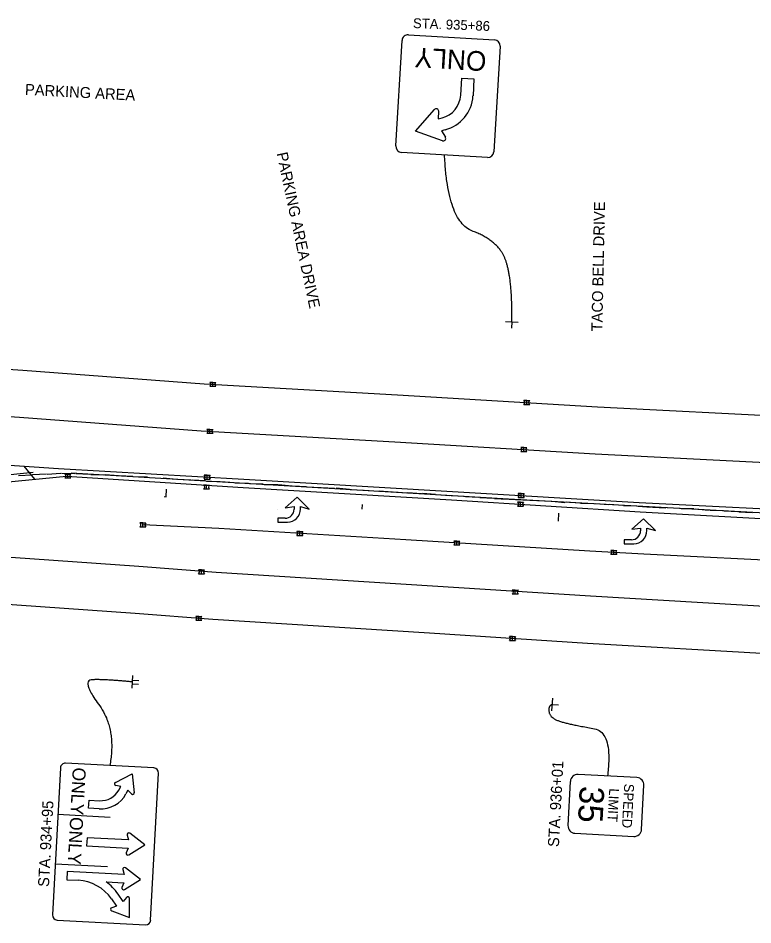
# Model space of a CAD drawing. Extents: x 1847379 to 1850904, y 217032 to 220169.
# Drawn here: x 1847601.7 to 1847788.6, y 218813.2 to 219044 of the extents above; entities that cross this region are included whole.
import ezdxf

# ---------------------------------------------------------------- set-up
doc = ezdxf.new("R2010")
doc.units = 0
for name, color, linetype in [('GE_X_Alignment_100_Stations', 7, 'Continuous'), ('PM_P_Cells', 7, 'Continuous'), ('PM_P_Channelizing_Line', 7, 'Continuous'), ('PM_P_CL_Double_Solid', 7, 'Continuous'), ('PM_P_Edge_Line', 7, 'Continuous'), ('PM_P_Lane_Line', 7, 'Continuous'), ('PM_P_Transverse_Line', 7, 'Continuous'), ('RD_X_Bumper_Block', 7, 'Continuous'), ('SN_X_Public', 7, 'Continuous'), ('SN_X_Text', 7, 'Continuous')]:
    doc.layers.add(name, color=color, linetype=linetype)

msp = doc.modelspace()

# ---------------------------------------------------------------- linework, layer by layer
at = {"layer": 'GE_X_Alignment_100_Stations'}
for p, q in [((1847639.31, 218922.15), (1847639.43, 218924.15)), ((1847689.21, 218919.02), (1847689.28, 218920.22)), ((1847739.12, 218916), (1847739.23, 218918))]:
    msp.add_line(p, q, dxfattribs=at)
at = {"layer": 'PM_P_Cells'}
for p, q in [((1847651.19, 218951.31), (1847650.42, 218951.31)), ((1847650.42, 218951.31), (1847651.19, 218951.31)), ((1847651.19, 218951.31), (1847651.96, 218951.31)), ((1847651.19, 218950.33), (1847651.19, 218951.31)), ((1847650.42, 218950.33), (1847651.19, 218950.33)), ((1847650.42, 218950.33), (1847651.19, 218950.33)), ((1847651.19, 218950.33), (1847651.96, 218950.33)), ((1847731.06, 218946.66), (1847730.29, 218946.66)), ((1847730.29, 218946.66), (1847731.06, 218946.66)), ((1847731.06, 218946.66), (1847731.83, 218946.66)), ((1847731.06, 218945.68), (1847731.06, 218946.66)), ((1847730.29, 218945.68), (1847731.06, 218945.68)), ((1847730.29, 218945.68), (1847731.06, 218945.68)), ((1847731.06, 218945.68), (1847731.83, 218945.68)), ((1847650.47, 218939.33), (1847649.7, 218939.33)), ((1847649.7, 218939.33), (1847650.47, 218939.33)), ((1847650.47, 218939.33), (1847651.25, 218939.33)), ((1847650.47, 218938.35), (1847650.47, 218939.33)), ((1847649.7, 218938.35), (1847650.47, 218938.35)), ((1847649.7, 218938.35), (1847650.47, 218938.35)), ((1847650.47, 218938.35), (1847651.25, 218938.35)), ((1847730.34, 218934.68), (1847729.57, 218934.68)), ((1847729.57, 218934.68), (1847730.34, 218934.68)), ((1847730.34, 218934.68), (1847731.11, 218934.68)), ((1847730.34, 218933.71), (1847730.34, 218934.68)), ((1847729.57, 218933.71), (1847730.34, 218933.71)), ((1847729.57, 218933.71), (1847730.34, 218933.71)), ((1847730.34, 218933.71), (1847731.11, 218933.71)), ((1847605.49, 218928.34), (1847547.23, 218922.25)), ((1847614.33, 218927.97), (1847613.56, 218927.97)), ((1847613.56, 218927.97), (1847614.33, 218927.97)), ((1847614.33, 218927.97), (1847615.1, 218927.97)), ((1847614.33, 218926.99), (1847614.33, 218927.97)), ((1847649.77, 218927.66), (1847649, 218927.66)), ((1847649, 218927.66), (1847649.77, 218927.66)), ((1847649.77, 218927.66), (1847650.54, 218927.66)), ((1847649.77, 218926.69), (1847649.77, 218927.66)), ((1847613.56, 218926.99), (1847614.33, 218926.99)), ((1847613.56, 218926.99), (1847614.33, 218926.99)), ((1847614.33, 218926.99), (1847615.1, 218926.99)), ((1847649, 218926.69), (1847649.77, 218926.69)), ((1847649, 218926.69), (1847649.77, 218926.69)), ((1847649.77, 218926.69), (1847650.54, 218926.69)), ((1847649.62, 218925.15), (1847648.85, 218925.15)), ((1847648.85, 218925.15), (1847649.62, 218925.15)), ((1847648.85, 218924.17), (1847649.62, 218924.17)), ((1847648.85, 218924.17), (1847649.62, 218924.17)), ((1847649.62, 218925.15), (1847650.39, 218925.15)), ((1847649.62, 218924.17), (1847649.62, 218925.15)), ((1847649.62, 218924.17), (1847650.39, 218924.17)), ((1847729.64, 218922.98), (1847728.87, 218922.98)), ((1847728.87, 218922.98), (1847729.64, 218922.98)), ((1847729.64, 218922.98), (1847730.41, 218922.98)), ((1847729.64, 218922.01), (1847729.64, 218922.98)), ((1847672.67, 218922.04), (1847669.63, 218919.37)), ((1847675.71, 218919.04), (1847672.67, 218922.04)), ((1847729.5, 218920.77), (1847728.73, 218920.77)), ((1847728.73, 218920.77), (1847729.5, 218920.77)), ((1847728.87, 218922.01), (1847729.64, 218922.01)), ((1847728.87, 218922.01), (1847729.64, 218922.01)), ((1847729.5, 218920.77), (1847730.27, 218920.77)), ((1847729.5, 218919.8), (1847729.5, 218920.77)), ((1847729.64, 218922.01), (1847730.41, 218922.01)), ((1847667.71, 218919.04), (1847667.71, 218919.04)), ((1847669.63, 218919.37), (1847671.87, 218919.71)), ((1847671.87, 218919.71), (1847671.87, 218919)), ((1847673.47, 218919.04), (1847673.47, 218919.71)), ((1847673.47, 218919.71), (1847675.71, 218919.04)), ((1847675.71, 218919.04), (1847675.71, 218919.04)), ((1847728.73, 218919.8), (1847729.5, 218919.8)), ((1847728.73, 218919.8), (1847729.5, 218919.8)), ((1847729.5, 218919.8), (1847730.27, 218919.8)), ((1847669.58, 218916.71), (1847667.71, 218916.71)), ((1847667.71, 218916.71), (1847667.71, 218915.71)), ((1847760.81, 218916.55), (1847757.77, 218913.89)), ((1847763.85, 218913.55), (1847760.81, 218916.55)), ((1847633.42, 218915.53), (1847632.65, 218915.53)), ((1847632.65, 218915.53), (1847633.42, 218915.53)), ((1847632.65, 218914.55), (1847633.42, 218914.55)), ((1847632.65, 218914.55), (1847633.42, 218914.55)), ((1847633.42, 218915.53), (1847634.19, 218915.53)), ((1847633.42, 218914.55), (1847633.42, 218915.53)), ((1847633.42, 218914.55), (1847634.19, 218914.55)), ((1847667.71, 218915.71), (1847670.19, 218915.71)), ((1847757.77, 218913.89), (1847760.01, 218914.22)), ((1847760.01, 218914.22), (1847760.01, 218913.52)), ((1847761.61, 218913.55), (1847761.61, 218914.22)), ((1847761.61, 218914.22), (1847763.85, 218913.55)), ((1847673.36, 218913.32), (1847672.59, 218913.32)), ((1847672.59, 218913.32), (1847673.36, 218913.32)), ((1847672.59, 218912.34), (1847673.36, 218912.34)), ((1847672.59, 218912.34), (1847673.36, 218912.34)), ((1847673.36, 218913.32), (1847674.13, 218913.32)), ((1847673.36, 218912.34), (1847673.36, 218913.32)), ((1847673.36, 218912.34), (1847674.13, 218912.34)), ((1847755.85, 218913.55), (1847755.85, 218913.55)), ((1847763.85, 218913.55), (1847763.85, 218913.55)), ((1847713.28, 218910.89), (1847712.51, 218910.89)), ((1847712.51, 218910.89), (1847713.28, 218910.89)), ((1847712.51, 218909.92), (1847713.28, 218909.92)), ((1847712.51, 218909.92), (1847713.28, 218909.92)), ((1847713.28, 218910.89), (1847714.05, 218910.89)), ((1847713.28, 218909.92), (1847713.28, 218910.89)), ((1847713.28, 218909.92), (1847714.05, 218909.92)), ((1847757.72, 218911.22), (1847755.85, 218911.22)), ((1847755.85, 218911.22), (1847755.85, 218910.22)), ((1847755.85, 218910.22), (1847758.33, 218910.22)), ((1847753.21, 218908.5), (1847752.44, 218908.5)), ((1847752.44, 218908.5), (1847753.21, 218908.5)), ((1847752.44, 218907.53), (1847753.21, 218907.53)), ((1847752.44, 218907.53), (1847753.21, 218907.53)), ((1847753.21, 218908.5), (1847753.98, 218908.5)), ((1847753.21, 218907.53), (1847753.21, 218908.5)), ((1847753.21, 218907.53), (1847753.98, 218907.53)), ((1847648.33, 218903.58), (1847647.56, 218903.58)), ((1847647.56, 218903.58), (1847648.33, 218903.58)), ((1847647.56, 218902.6), (1847648.33, 218902.6)), ((1847647.56, 218902.6), (1847648.33, 218902.6)), ((1847648.33, 218903.58), (1847649.1, 218903.58)), ((1847648.33, 218902.6), (1847648.33, 218903.58)), ((1847648.33, 218902.6), (1847649.1, 218902.6)), ((1847728.16, 218898.44), (1847727.39, 218898.44)), ((1847727.39, 218898.44), (1847728.16, 218898.44)), ((1847728.16, 218898.44), (1847728.93, 218898.44)), ((1847728.16, 218897.46), (1847728.16, 218898.44)), ((1847727.39, 218897.46), (1847728.16, 218897.46)), ((1847727.39, 218897.46), (1847728.16, 218897.46)), ((1847728.16, 218897.46), (1847728.93, 218897.46)), ((1847647.61, 218891.71), (1847646.84, 218891.71)), ((1847646.84, 218891.71), (1847647.61, 218891.71)), ((1847646.84, 218890.73), (1847647.61, 218890.73)), ((1847646.84, 218890.73), (1847647.61, 218890.73)), ((1847647.61, 218891.71), (1847648.38, 218891.71)), ((1847647.61, 218890.73), (1847647.61, 218891.71)), ((1847647.61, 218890.73), (1847648.38, 218890.73)), ((1847727.45, 218886.58), (1847726.68, 218886.58)), ((1847726.68, 218886.58), (1847727.45, 218886.58)), ((1847727.45, 218886.58), (1847728.22, 218886.58)), ((1847727.45, 218885.6), (1847727.45, 218886.58)), ((1847726.68, 218885.6), (1847727.45, 218885.6)), ((1847726.68, 218885.6), (1847727.45, 218885.6)), ((1847727.45, 218885.6), (1847728.22, 218885.6))]:
    msp.add_line(p, q, dxfattribs=at)
msp.add_lwpolyline([(1847966.24, 218909.06), (1847864.82, 218914.02), (1847726.41, 218921.61), (1847615.2, 218928.22)], dxfattribs=at)
for centre, radius, start, end in [((1847650.12, 218950.82), 0.576, 301.9738, 58.0262), ((1847650.12, 218950.82), 0.576, 301.9738, 58.0262), ((1847652.27, 218950.82), 0.576, 121.9738, 238.0262), ((1847729.98, 218946.17), 0.576, 301.9738, 58.0262), ((1847729.98, 218946.17), 0.576, 301.9738, 58.0262), ((1847732.13, 218946.17), 0.576, 121.9738, 238.0262), ((1847649.4, 218938.84), 0.576, 301.9738, 58.0262), ((1847649.4, 218938.84), 0.576, 301.9738, 58.0262), ((1847651.55, 218938.84), 0.576, 121.9738, 238.0262), ((1847729.26, 218934.19), 0.576, 301.9738, 58.0262), ((1847729.26, 218934.19), 0.576, 301.9738, 58.0262), ((1847731.41, 218934.19), 0.576, 121.9738, 238.0262), ((1847613.26, 218927.48), 0.576, 301.9738, 58.0262), ((1847613.26, 218927.48), 0.576, 301.9738, 58.0262), ((1847615.41, 218927.48), 0.576, 121.9738, 238.0262), ((1847648.7, 218927.17), 0.576, 301.9738, 58.0262), ((1847648.7, 218927.17), 0.576, 301.9738, 58.0262), ((1847650.85, 218927.17), 0.576, 121.9738, 238.0262), ((1847648.55, 218924.66), 0.576, 301.9738, 58.0262), ((1847648.55, 218924.66), 0.576, 301.9738, 58.0262), ((1847650.7, 218924.66), 0.576, 121.9738, 238.0262), ((1847728.56, 218922.5), 0.576, 301.9738, 58.0262), ((1847728.56, 218922.5), 0.576, 301.9738, 58.0262), ((1847730.71, 218922.5), 0.576, 121.9738, 238.0262), ((1847728.43, 218920.29), 0.576, 301.9738, 58.0262), ((1847728.43, 218920.29), 0.576, 301.9738, 58.0262), ((1847730.58, 218920.29), 0.576, 121.9738, 238.0262), ((1847669.58, 218919), 2.3, 270, 360), ((1847670.19, 218918.99), 3.28, 270, 0.9085), ((1847632.34, 218915.04), 0.576, 301.9738, 58.0262), ((1847632.34, 218915.04), 0.576, 301.9738, 58.0262), ((1847634.49, 218915.04), 0.576, 121.9738, 238.0262), ((1847672.28, 218912.83), 0.576, 301.9738, 58.0262), ((1847672.28, 218912.83), 0.576, 301.9738, 58.0262), ((1847674.43, 218912.83), 0.576, 121.9738, 238.0262), ((1847757.72, 218913.52), 2.3, 270, 360), ((1847758.33, 218913.5), 3.28, 270, 0.9085), ((1847712.21, 218910.41), 0.576, 301.9738, 58.0262), ((1847712.21, 218910.41), 0.576, 301.9738, 58.0262), ((1847714.36, 218910.41), 0.576, 121.9738, 238.0262), ((1847752.14, 218908.01), 0.576, 301.9738, 58.0262), ((1847752.14, 218908.01), 0.576, 301.9738, 58.0262), ((1847754.29, 218908.01), 0.576, 121.9738, 238.0262), ((1847647.25, 218903.09), 0.576, 301.9738, 58.0262), ((1847647.25, 218903.09), 0.576, 301.9738, 58.0262), ((1847649.4, 218903.09), 0.576, 121.9738, 238.0262), ((1847727.09, 218897.95), 0.576, 301.9738, 58.0262), ((1847727.09, 218897.95), 0.576, 301.9738, 58.0262), ((1847729.24, 218897.95), 0.576, 121.9738, 238.0262), ((1847646.54, 218891.22), 0.576, 301.9738, 58.0262), ((1847646.54, 218891.22), 0.576, 301.9738, 58.0262), ((1847648.69, 218891.22), 0.576, 121.9738, 238.0262), ((1847726.37, 218886.09), 0.576, 301.9738, 58.0262), ((1847726.37, 218886.09), 0.576, 301.9738, 58.0262), ((1847728.52, 218886.09), 0.576, 121.9738, 238.0262)]:
    msp.add_arc(centre, radius, start, end, dxfattribs=at)
at = {"layer": 'PM_P_Channelizing_Line'}
msp.add_lwpolyline([(1847964.79, 218896.53), (1847913.83, 218899.57), (1847868.37, 218901.85), (1847801.67, 218905.51), (1847760.88, 218907.57), (1847747.13, 218908.37), (1847700.27, 218911.19), (1847652.77, 218914.09), (1847633.42, 218915.04)], dxfattribs=at)
at = {"layer": 'PM_P_CL_Double_Solid'}
for points in [[(1847490, 218937.41), (1847521.99, 218935.72), (1847549.87, 218933.62), (1847611.92, 218929.38), (1847659.1, 218926.63), (1847712.21, 218923.52), (1847759.64, 218920.72), (1847810.63, 218918.2), (1847858.38, 218915.68), (1847905.32, 218913.72), (1847953.04, 218910.96), (1847965.57, 218910.45)], [(1847489.25, 218926.47), (1847521.5, 218924.19), (1847547.23, 218922.25), (1847572.89, 218923.43), (1847613.93, 218927.4), (1847658.9, 218924.58), (1847711.95, 218921.4), (1847759.89, 218918.36), (1847810.62, 218915.58), (1847858.37, 218912.98), (1847905.65, 218910.62), (1847953.25, 218908.34), (1847965.4, 218907.5)]]:
    msp.add_lwpolyline(points, dxfattribs=at)
at = {"layer": 'PM_P_Edge_Line'}
for points in [[(1847552.47, 218957.76), (1847602.87, 218954.43), (1847648.99, 218950.94), (1847698.22, 218948.16), (1847749.1, 218945.08), (1847799.04, 218942.57), (1847847.68, 218940.46), (1847895.74, 218937.94), (1847929.69, 218936.33), (1847972.19, 218934.13)], [(1847963.46, 218872.86), (1847915.07, 218875.36), (1847912.14, 218875.67), (1847866.67, 218878.08), (1847793.75, 218882.07), (1847746.55, 218884.86), (1847706.33, 218887.44), (1847651.18, 218890.91), (1847631.45, 218892.5), (1847577.19, 218896.26), (1847520.38, 218900.5), (1847487.61, 218902.76)]]:
    msp.add_lwpolyline(points, dxfattribs=at)
at = {"layer": 'PM_P_Lane_Line'}
for points in [[(1847490.83, 218949.44), (1847551.31, 218945.81), (1847602.03, 218942.46), (1847648.2, 218938.97), (1847697.52, 218936.18), (1847748.44, 218933.1), (1847798.48, 218930.58), (1847847.11, 218928.48), (1847895.15, 218925.96), (1847929.1, 218924.34), (1847971.57, 218922.14)], [(1847964.08, 218884.84), (1847916.01, 218887.33), (1847913.09, 218887.64), (1847867.32, 218890.07), (1847794.43, 218894.05), (1847747.29, 218896.84), (1847707.09, 218899.42), (1847652.04, 218902.88), (1847632.34, 218904.47), (1847578.05, 218908.23), (1847521.24, 218912.47), (1847488.44, 218914.73)]]:
    msp.add_lwpolyline(points, dxfattribs=at)
at = {"layer": 'PM_P_Transverse_Line'}
msp.add_line((1847605.92, 218926.62), (1847603.17, 218929.98), dxfattribs=at)
at = {"layer": 'RD_X_Bumper_Block'}
for points in [[(1847605.22, 218927.69), (1847601.77, 218927.48)], [(1847608.86, 218927.9), (1847605.33, 218927.79)], [(1847612.55, 218928.09), (1847609.08, 218927.89)], [(1847616.1, 218928.04), (1847612.66, 218928.12)], [(1847619.91, 218927.84), (1847616.34, 218928.04)], [(1847623.47, 218927.72), (1847620.2, 218927.8)], [(1847627.21, 218927.55), (1847623.83, 218927.77)], [(1847630.85, 218927.34), (1847627.39, 218927.47)], [(1847634.56, 218927.19), (1847631.1, 218927.29)], [(1847634.84, 218927.11), (1847634.85, 218927.16)], [(1847641.93, 218926.6), (1847638.55, 218926.88)], [(1847645.63, 218926.39), (1847642.21, 218926.59)], [(1847649.24, 218926.21), (1847645.99, 218926.41)], [(1847652.99, 218926.02), (1847649.62, 218926.06)], [(1847656.6, 218925.76), (1847653.25, 218925.94)], [(1847660.3, 218925.58), (1847656.87, 218925.64)], [(1847663.99, 218925.36), (1847660.54, 218925.51)], [(1847667.71, 218925.18), (1847664.29, 218925.23)], [(1847671.29, 218924.86), (1847667.91, 218925.19)], [(1847675.05, 218924.68), (1847671.53, 218924.88)], [(1847678.64, 218924.42), (1847675.18, 218924.66)], [(1847682.19, 218924.26), (1847678.84, 218924.47)], [(1847685.96, 218924.02), (1847682.57, 218924.41)], [(1847689.53, 218923.78), (1847686.15, 218923.95)], [(1847693.34, 218923.56), (1847689.8, 218923.8)], [(1847696.91, 218923.33), (1847693.55, 218923.59)], [(1847700.56, 218923.12), (1847697.28, 218923.33)], [(1847704.27, 218922.89), (1847700.83, 218923.21)], [(1847707.86, 218922.72), (1847704.53, 218923.02)], [(1847711.54, 218922.45), (1847708.15, 218922.63)], [(1847715.11, 218922.22), (1847711.83, 218922.42)], [(1847718.84, 218921.99), (1847715.5, 218922.13)], [(1847722.61, 218921.76), (1847719.16, 218921.91)], [(1847726.18, 218921.46), (1847722.86, 218921.68)], [(1847729.89, 218921.3), (1847726.5, 218921.51)], [(1847733.57, 218921.12), (1847730.18, 218921.34)], [(1847737.35, 218920.98), (1847733.77, 218921.17)], [(1847740.8, 218920.63), (1847737.44, 218920.96)], [(1847744.46, 218920.51), (1847741.1, 218920.82)], [(1847748.18, 218920.36), (1847744.73, 218920.46)], [(1847751.97, 218920.14), (1847748.45, 218920.37)], [(1847755.49, 218919.93), (1847752.11, 218920.17)], [(1847759.02, 218919.76), (1847755.69, 218919.86)], [(1847762.73, 218919.45), (1847759.38, 218919.74)], [(1847766.46, 218919.28), (1847763.03, 218919.47)], [(1847770.14, 218919.21), (1847766.79, 218919.35)], [(1847773.6, 218919.08), (1847770.38, 218919.11)], [(1847777.35, 218918.72), (1847774.01, 218919.01)], [(1847781.14, 218918.57), (1847777.68, 218918.68)], [(1847784.81, 218918.37), (1847781.32, 218918.54)], [(1847788.39, 218918.1), (1847785.05, 218918.25)]]:
    msp.add_lwpolyline(points, dxfattribs=at)
at = {"layer": 'SN_X_Public'}
for p, q in [((1847714.28, 219024.4), (1847714.54, 219028.77)), ((1847714.54, 219028.77), (1847717.65, 219028.59)), ((1847717.65, 219028.59), (1847717.4, 219024.22)), ((1847702.78, 219015.27), (1847707.57, 219020.75)), ((1847708.66, 219020.31), (1847708.56, 219018.38)), ((1847708.56, 219018.38), (1847709.52, 219018.63)), ((1847709.62, 219012.79), (1847702.78, 219015.27)), ((1847710.31, 219015.6), (1847709.35, 219015.35)), ((1847709.35, 219015.35), (1847710.37, 219013.71)), ((1847725.7, 218966.83), (1847728.89, 218966.59)), ((1847727.3, 218966.71), (1847727.17, 218965.11)), ((1847638.79, 218922.23), (1847639.31, 218922.2)), ((1847638.79, 218922.23), (1847639.31, 218922.2)), ((1847630.67, 218873.46), (1847630.86, 218876.65)), ((1847630.74, 218874.57), (1847632.33, 218874.48)), ((1847630.77, 218875.05), (1847630.77, 218875.05)), ((1847630.79, 218875.53), (1847632.39, 218875.44)), ((1847737.45, 218867.71), (1847737.69, 218870.9)), ((1847737.57, 218869.31), (1847739.16, 218869.19)), ((1847626.4, 218849.47), (1847630.71, 218851.66)), ((1847630.71, 218851.66), (1847631.21, 218846.85)), ((1847627.77, 218848.44), (1847626.51, 218848.69)), ((1847627.27, 218847.52), (1847627.77, 218848.44)), ((1847629.6, 218847.45), (1847629.1, 218846.52)), ((1847630.5, 218846.52), (1847629.6, 218847.45)), ((1847619.6, 218842.87), (1847619.71, 218844.95)), ((1847619.71, 218844.95), (1847622.41, 218844.8)), ((1847622.3, 218842.72), (1847619.6, 218842.87)), ((1847625.11, 218840.54), (1847611.79, 218841.25)), ((1847619.2, 218835.38), (1847619.08, 218833.3)), ((1847629.74, 218834.81), (1847619.2, 218835.38)), ((1847629.42, 218836.06), (1847629.74, 218834.81)), ((1847633.91, 218833.55), (1847630.08, 218836.5)), ((1847619.08, 218833.3), (1847629.63, 218832.73)), ((1847629.79, 218831.03), (1847633.91, 218833.55)), ((1847629.63, 218832.73), (1847629.18, 218831.53)), ((1847624.43, 218827.95), (1847611.12, 218828.67)), ((1847614.14, 218826.78), (1847614.03, 218824.7)), ((1847628.64, 218826.01), (1847614.14, 218826.78)), ((1847628.32, 218827.26), (1847628.64, 218826.01)), ((1847632.81, 218824.74), (1847628.98, 218827.69)), ((1847614.03, 218824.7), (1847616.94, 218824.55)), ((1847624.03, 218824.17), (1847628.53, 218823.93)), ((1847628.53, 218823.93), (1847628.08, 218822.72)), ((1847628.69, 218822.22), (1847632.81, 218824.74)), ((1847625.41, 218819.84), (1847626.72, 218817.96)), ((1847628.43, 218819.15), (1847627.12, 218821.03)), ((1847629.22, 218820.17), (1847628.43, 218819.15)), ((1847630, 218815.08), (1847629.96, 218819.92)), ((1847625.47, 218816.78), (1847630, 218815.08)), ((1847626.72, 218817.96), (1847625.49, 218817.57))]:
    msp.add_line(p, q, dxfattribs=at)
for points in [[(1847697.76, 219011.5), (1847699.34, 219038.33)], [(1847700.99, 219039.79), (1847722.83, 219038.51)], [(1847724.3, 219036.86), (1847722.72, 219010.03)], [(1847721.07, 219008.56), (1847699.23, 219009.85)], [(1847636.21, 218853.14), (1847613.75, 218854.35)], [(1847612.43, 218853.16), (1847610.42, 218815.72)], [(1847635.38, 218814.38), (1847637.39, 218851.82)], [(1847759.11, 218850.7), (1847744.13, 218851.5)], [(1847742.16, 218849.73), (1847741.55, 218838.49)], [(1847760.28, 218837.49), (1847760.88, 218848.72)], [(1847743.33, 218836.52), (1847758.31, 218835.72)], [(1847611.6, 218814.4), (1847634.07, 218813.2)]]:
    msp.add_lwpolyline(points, dxfattribs=at)
for centre, radius, start, end in [((1847700.9, 219038.24), 1.56, 86.6284, 176.6284), ((1847722.74, 219036.95), 1.56, 356.6284, 86.6284), ((1847707.93, 219024.78), 6.35, 284.4897, 356.6284), ((1847707.93, 219024.78), 9.48, 284.4859, 356.6284), ((1847708.04, 219020.34), 0.625, 357.1024, 138.8741), ((1847709.83, 219013.38), 0.625, 250.0631, 31.8348), ((1847699.32, 219011.41), 1.56, 176.6284, 266.6284), ((1847721.16, 219010.12), 1.56, 266.6284, 356.6284), ((1847613.68, 218853.1), 1.25, 86.9284, 176.9284), ((1847636.15, 218851.89), 1.25, 356.9284, 86.9284), ((1847744.03, 218849.63), 1.87, 86.9284, 176.9284), ((1847626.59, 218849.1), 0.417, 116.9294, 258.8075), ((1847759.01, 218848.82), 1.87, 356.9284, 86.9284), ((1847622.69, 218850.01), 5.21, 266.9284, 331.4457), ((1847630.8, 218846.81), 0.417, 224.0839, 5.962), ((1847622.69, 218850.01), 7.29, 266.9284, 331.4457), ((1847743.43, 218838.39), 1.87, 176.9284, 266.9284), ((1847758.41, 218837.59), 1.88, 266.9284, 356.9284), ((1847629.83, 218836.17), 0.417, 52.4121, 194.2902), ((1847629.57, 218831.38), 0.417, 159.5666, 301.4447), ((1847628.73, 218827.36), 0.417, 52.4121, 194.2902), ((1847616.35, 218813.52), 11.04, 34.9141, 86.9284), ((1847616.35, 218813.52), 13.12, 34.9141, 54.2028), ((1847628.47, 218822.57), 0.417, 159.5666, 301.4447), ((1847629.55, 218819.92), 0.417, 0.3978, 142.2759), ((1847625.62, 218817.17), 0.417, 107.5523, 249.4304), ((1847611.67, 218815.65), 1.25, 176.9284, 266.9284), ((1847634.14, 218814.45), 1.25, 266.9284, 356.9284)]:
    msp.add_arc(centre, radius, start, end, dxfattribs=at)
for points in [[(1847727.3, 218966.71), (1847727.44, 218977.99), (1847723.73, 218987.44), (1847710.93, 218992.14), (1847710.15, 219009.2)], [(1847630.77, 218875.05), (1847623.09, 218875.77), (1847617.74, 218875.41), (1847626.74, 218863), (1847624.98, 218853.74)], [(1847737.57, 218869.31), (1847736.37, 218868.87), (1847737.18, 218865.64), (1847743.05, 218864.02), (1847753.08, 218862.37), (1847751.62, 218851.1)]]:
    msp.add_open_spline(points, degree=2, dxfattribs=at)

# ---------------------------------------------------------------- texts
for s, height, rotation, p in [('ONLY', 5, 176.6284, (1847720.94, 219035.49)), ('PARKING AREA', 2.8, 356.9284, (1847603.35, 219024.52)), ('PARKING AREA DRIVE', 2.8, 281.9683, (1847667.42, 219009.61)), ('TACO BELL DRIVE', 2.8, 88.7843, (1847750.3, 218964.26)), ('STA. 936+01', 2.8, 86.9267, (1847739.24, 218832.96)), ('ONLY', 3.333, 266.9284, (1847615.59, 218853.33)), ('35', 6.25, 266.9284, (1847744.6, 218848.65)), ('LIMIT', 2.5, 266.9284, (1847752.08, 218848)), ('SPEED', 2.5, 266.9284, (1847755.9, 218849.2)), ('STA. 934+95', 2.8, 86.9284, (1847609.5, 218822.8)), ('ONLY', 3.333, 266.9284, (1847614.92, 218840.74))]:
    msp.add_text(s, height=height, rotation=rotation, dxfattribs=at).set_placement(p)
at = {"layer": 'SN_X_Text'}
msp.add_text('STA. 935+86', height=2.5, rotation=357.7437, dxfattribs=at).set_placement((1847702.08, 219041.52))

doc.saveas('drawing.dxf')
